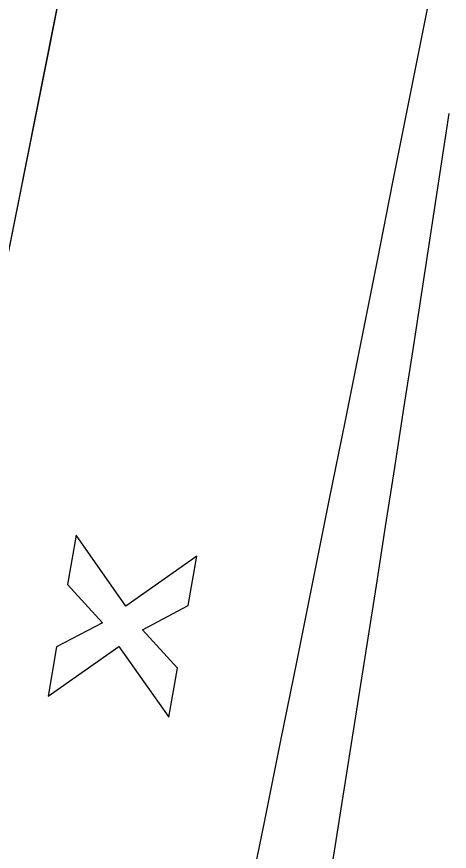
# Model space of a CAD drawing. Extents: x 14104283 to 14120882, y 8635219 to 8671666.
# Drawn here: x 14107861.55 to 14107885.37, y 8639559 to 8639604.94 of the extents above; entities that cross this region are included whole.
import ezdxf

# ---------------------------------------------------------------- set-up
doc = ezdxf.new("R2010")
doc.units = 0
for name, color, linetype in [('Cell', 7, 'Continuous'), ('dsnPaintPlaceBrokenLineWhite', 7, 'Continuous'), ('dsnPaintPlaceEdgeLineRightWhite', 7, 'Continuous'), ('dsnPaintRemoveDoubleCenterLineYellow', 7, 'Continuous'), ('dsnShadingPaved', 7, 'Continuous'), ('dsnStgShadingPrevPav', 7, 'Continuous')]:
    doc.layers.add(name, color=color, linetype=linetype)

msp = doc.modelspace()

# ---------------------------------------------------------------- linework, layer by layer
at = {"layer": 'Cell'}
for p, q in [((14107864.821, 8639576.402), (14107864.348, 8639573.693)), ((14107867.565, 8639572.497), (14107864.821, 8639576.402)), ((14107871.47, 8639575.241), (14107867.565, 8639572.497)), ((14107870.997, 8639572.532), (14107871.47, 8639575.241)), ((14107864.348, 8639573.693), (14107866.263, 8639571.582)), ((14107868.48, 8639571.195), (14107870.997, 8639572.532)), ((14107866.263, 8639571.582), (14107863.746, 8639570.245)), ((14107870.395, 8639569.084), (14107868.48, 8639571.195)), ((14107863.273, 8639567.536), (14107867.178, 8639570.28)), ((14107863.746, 8639570.245), (14107863.273, 8639567.536)), ((14107867.178, 8639570.28), (14107869.922, 8639566.375)), ((14107869.922, 8639566.375), (14107870.395, 8639569.084))]:
    msp.add_line(p, q, dxfattribs=at)
at = {"layer": 'dsnPaintPlaceBrokenLineWhite'}
msp.add_arc((14101471.577, 8640578.084), 6500, 347.6102117, 351.3259889, dxfattribs=at)
at = {"layer": 'dsnPaintPlaceEdgeLineRightWhite'}
msp.add_arc((14101471.577, 8640578.084), 6488, 347.6102117, 351.3259889, dxfattribs=at)
at = {"layer": 'dsnPaintRemoveDoubleCenterLineYellow'}
msp.add_arc((14089669.259, 8643291.433), 18640.114, 347.5462626, 348.776036, dxfattribs=at)
at = {"layer": 'dsnShadingPaved'}
for centre, radius, start, end in [((14089678.7, 8643364.108), 18628, 347.714933, 348.7760361), ((14101471.577, 8640578.084), 6488, 347.6102117, 351.3259889), ((14101471.577, 8640578.084), 6500, 347.6102117, 351.3259889)]:
    msp.add_arc(centre, radius, start, end, dxfattribs=at)
at = {"layer": 'dsnStgShadingPrevPav'}
for centre, radius, start, end in [((14098576.761, 8641447.78), 9456, 348.4493429, 351.6728455), ((14098576.761, 8641447.78), 9468, 347.8072551, 351.6728455), ((14098576.761, 8641447.78), 9468, 348.1945818, 351.6728455), ((14098576.761, 8641447.78), 9488, 348.2025245, 351.6728455), ((14098576.761, 8641447.78), 9488, 348.2025245, 351.6728455), ((14098576.761, 8641447.78), 9450, 348.2207777, 350.242299), ((14098576.761, 8641447.78), 9456, 348.4493429, 350.1957015), ((14089678.7, 8643364.108), 18628, 347.714997, 348.7760361)]:
    msp.add_arc(centre, radius, start, end, dxfattribs=at)

doc.saveas('drawing.dxf')
